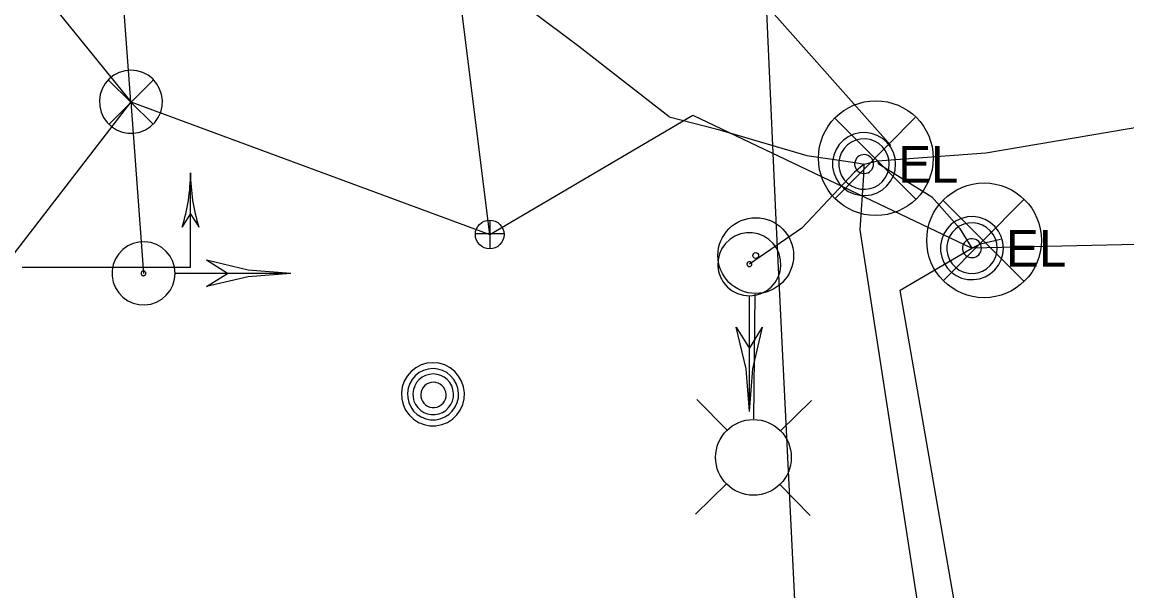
# Model space of a CAD drawing. Extents: x 600849 to 606371, y 330010 to 403088.
# Drawn here: x 604019.5 to 604135, y 339377.5 to 339437 of the extents above; entities that cross this region are included whole.
import ezdxf

# ---------------------------------------------------------------- set-up
doc = ezdxf.new("R2010")
doc.units = 0
for name, color, linetype in [('Default', 7, 'Continuous'), ('E_FTMS_Conduit', 7, 'Continuous'), ('E_LTG', 7, 'Continuous'), ('E_LTG_CID', 7, 'Continuous'), ('E_SIG', 7, 'Continuous'), ('E_SIG_Conduit', 7, 'Continuous'), ('E_UTL_E', 7, 'Continuous'), ('E_UTL_E_UG', 7, 'Continuous'), ('E_UTL_FO_UG', 7, 'Continuous'), ('E_UTL_MH', 7, 'Continuous')]:
    doc.layers.add(name, color=color, linetype=linetype)

# ---------------------------------------------------------------- blocks, each defined once
blk = doc.blocks.new('PBX')
at = {"layer": 'Default'}
for p, q in [((15, 16), (-16, -15)), ((-16, 15), (15, -16))]:
    blk.add_line(p, q, dxfattribs=at)
blk.add_circle((0, 0), 22, dxfattribs=at)
blk = doc.blocks.new('_U270')
at = {"layer": 'E_SIG'}
for p, q in [((0, 6.1), (0, -6.1)), ((-6.09, 0.4), (6.1, 0.4))]:
    blk.add_line(p, q, dxfattribs=at)
blk.add_circle((0, 0.01), 6.1, dxfattribs=at)

msp = doc.modelspace()

# ---------------------------------------------------------------- linework, layer by layer
at = {"layer": 'E_FTMS_Conduit'}
for points in [[(604098.31, 339416.29), (604095.73, 339473.87), (604096.13, 339506.83), (604104.04, 339543.37), (604119.35, 339577.03), (604126.22, 339598.14), (604126.48, 339600.55), (604126.44, 339602.81), (604123.62, 339662.96), (604124.68, 339742.37), (604127.27, 339826.68), (604132.63, 339915.65), (604133.13, 339999.41), (604116.1, 340081), (604112.81, 340092.61), (604102.77, 340130.04), (604106.09, 340206.24), (604111.31, 340283.06), (604115.67, 340363.7)], [(604103.91, 339302.89), (604098.31, 339416.29)]]:
    msp.add_lwpolyline(points, dxfattribs=at)
at = {"layer": 'E_LTG'}
for points in [[(604096, 339395.52), (604096.14, 339408.57)], [(604093.22, 339394.29), (604090.02, 339397.56)], [(604098.76, 339394.23), (604102.02, 339397.43)], [(604093.15, 339388.75), (604089.88, 339385.56)], [(604098.69, 339388.69), (604101.88, 339385.42)]]:
    msp.add_lwpolyline(points, dxfattribs=at)
for centre, radius in [((604096.19, 339412.59), 3.96), ((604096.19, 339412.59), 0.303), ((604095.95, 339391.49), 3.96)]:
    msp.add_circle(centre, radius, dxfattribs=at)
at = {"layer": 'E_LTG_CID'}
msp.add_line((604239.21, 339416.05), (604118.8, 339413.36), dxfattribs=at)
msp.add_lwpolyline([(604087.12, 339427.1), (604077.7, 339434.45), (604067.71, 339441.94), (604058.35, 339448.5), (604057.19, 339448.72), (604054.8, 339449.49)], dxfattribs=at)
at = {"layer": 'E_SIG'}
for points in [[(604030.85, 339431.96), (604030.23, 339431.9), (604029.63, 339431.72), (604029.07, 339431.44), (604028.57, 339431.05), (604028.16, 339430.58), (604027.85, 339430.03), (604027.64, 339429.44), (604027.56, 339428.82), (604027.59, 339428.19), (604027.73, 339427.58), (604027.99, 339427.01), (604028.36, 339426.5), (604028.81, 339426.07), (604029.34, 339425.73), (604029.92, 339425.49), (604030.54, 339425.38), (604031.17, 339425.38), (604031.78, 339425.49), (604032.36, 339425.73), (604032.89, 339426.07), (604033.35, 339426.5), (604033.71, 339427.01), (604033.97, 339427.58), (604034.12, 339428.19), (604034.15, 339428.82), (604034.06, 339429.44), (604033.85, 339430.03), (604033.54, 339430.58), (604033.13, 339431.05), (604032.64, 339431.44), (604032.08, 339431.72), (604031.48, 339431.9), (604030.85, 339431.96)], [(604028.52, 339430.92), (604033.17, 339426.31)], [(604028.56, 339426.31), (604033.22, 339430.97)], [(604112.86, 339427.02), (604104.48, 339418.55)], [(604104.48, 339426.93), (604112.94, 339418.47)], [(604037.08, 339411.34), (604037.08, 339421.22)], [(604124.18, 339418.43), (604115.8, 339409.96)], [(604115.8, 339418.34), (604124.26, 339409.88)], [(604037.08, 339416.99), (604036.2, 339415.58)], [(604037.97, 339415.58), (604037.08, 339416.99)], [(604095.52, 339408.39), (604096.15, 339408.45), (604096.75, 339408.63), (604097.31, 339408.91), (604097.8, 339409.3), (604098.21, 339409.78), (604098.52, 339410.32), (604098.73, 339410.91), (604098.82, 339411.53), (604098.79, 339412.16), (604098.64, 339412.77), (604098.38, 339413.34), (604098.02, 339413.85), (604097.56, 339414.28), (604097.03, 339414.62), (604096.45, 339414.86), (604095.83, 339414.98), (604095.21, 339414.98), (604094.59, 339414.86), (604094.01, 339414.62), (604093.48, 339414.28), (604093.03, 339413.85), (604092.66, 339413.34), (604092.4, 339412.77), (604092.25, 339412.16), (604092.23, 339411.53), (604092.31, 339410.91), (604092.52, 339410.32), (604092.83, 339409.78), (604093.24, 339409.3), (604093.74, 339408.91), (604094.29, 339408.63), (604094.9, 339408.45), (604095.52, 339408.39)], [(604035.46, 339410.73), (604035.4, 339411.36), (604035.23, 339411.96), (604034.94, 339412.51), (604034.55, 339413.01), (604034.08, 339413.42), (604033.53, 339413.73), (604032.94, 339413.94), (604032.32, 339414.03), (604031.69, 339414), (604031.08, 339413.85), (604030.51, 339413.59), (604030, 339413.22), (604029.57, 339412.77), (604029.23, 339412.24), (604029, 339411.66), (604028.88, 339411.04), (604028.88, 339410.42), (604029, 339409.8), (604029.23, 339409.22), (604029.57, 339408.69), (604030, 339408.24), (604030.51, 339407.87), (604031.08, 339407.61), (604031.69, 339407.46), (604032.32, 339407.43), (604032.94, 339407.52), (604033.53, 339407.73), (604034.08, 339408.04), (604034.55, 339408.45), (604034.94, 339408.95), (604035.23, 339409.5), (604035.4, 339410.11), (604035.46, 339410.73)], [(604047.56, 339410.73), (604043.11, 339411.08), (604038.76, 339412.11)], [(604040.96, 339410.73), (604038.76, 339412.11)], [(604095.52, 339411.44), (604095.57, 339411.44), (604095.62, 339411.46), (604095.66, 339411.48), (604095.7, 339411.51), (604095.73, 339411.54), (604095.75, 339411.59), (604095.77, 339411.63), (604095.77, 339411.68), (604095.77, 339411.73), (604095.76, 339411.77), (604095.74, 339411.82), (604095.71, 339411.86), (604095.68, 339411.89), (604095.64, 339411.91), (604095.59, 339411.93), (604095.55, 339411.94), (604095.5, 339411.94), (604095.45, 339411.93), (604095.41, 339411.91), (604095.37, 339411.89), (604095.33, 339411.86), (604095.3, 339411.82), (604095.28, 339411.77), (604095.27, 339411.73), (604095.27, 339411.68), (604095.28, 339411.63), (604095.29, 339411.59), (604095.32, 339411.54), (604095.35, 339411.51), (604095.38, 339411.48), (604095.43, 339411.46), (604095.47, 339411.44), (604095.52, 339411.44)], [(604037.08, 339411.34), (604019.47, 339411.34)], [(604032.42, 339410.73), (604032.41, 339410.78), (604032.4, 339410.82), (604032.38, 339410.87), (604032.35, 339410.9), (604032.31, 339410.94), (604032.27, 339410.96), (604032.22, 339410.98), (604032.17, 339410.98), (604032.13, 339410.98), (604032.08, 339410.97), (604032.04, 339410.95), (604032, 339410.92), (604031.96, 339410.89), (604031.94, 339410.85), (604031.92, 339410.8), (604031.91, 339410.75), (604031.91, 339410.71), (604031.92, 339410.66), (604031.94, 339410.62), (604031.96, 339410.57), (604032, 339410.54), (604032.04, 339410.51), (604032.08, 339410.49), (604032.13, 339410.48), (604032.17, 339410.48), (604032.22, 339410.49), (604032.27, 339410.5), (604032.31, 339410.53), (604032.35, 339410.56), (604032.38, 339410.59), (604032.4, 339410.64), (604032.41, 339410.68), (604032.42, 339410.73)], [(604032.14, 339411.34), (604032.14, 339411.34)], [(604047.56, 339410.73), (604035.52, 339410.73)], [(604047.56, 339410.73), (604043.11, 339410.38), (604038.76, 339409.36)], [(604038.76, 339409.36), (604040.96, 339410.73)], [(604095.52, 339396.29), (604095.52, 339408.33)], [(604095.52, 339396.29), (604095.18, 339400.74), (604094.15, 339405.09)], [(604094.15, 339405.09), (604095.52, 339402.89)], [(604095.52, 339396.29), (604095.87, 339400.74), (604096.9, 339405.09)], [(604095.52, 339402.89), (604096.9, 339405.09)]]:
    msp.add_lwpolyline(points, dxfattribs=at)
for centre in [(604108.75, 339422.77), (604120.07, 339414.18)]:
    msp.add_circle(centre, 6, dxfattribs=at)
for centre, start, end in [((604018.57, 339421.22), 342.2377, 0), ((604055.59, 339421.22), 180, 197.7623)]:
    msp.add_arc(centre, 18.51, start, end, dxfattribs=at)
at = {"layer": 'E_SIG_Conduit'}
for p, q in [((604068.37, 339414.79), (604059.6, 339485.45)), ((603996.43, 339471.05), (604030.85, 339428.66)), ((604030.85, 339428.66), (604068.37, 339414.79)), ((604068.37, 339414.79), (604089.62, 339427.27))]:
    msp.add_line(p, q, dxfattribs=at)
for points in [[(604059.76, 339479.97), (604067.57, 339472.48), (604085.4, 339452.17), (604110.32, 339424.08)], [(604107.52, 339422.15), (604108.91, 339422.5), (604120.24, 339423.33), (604146.12, 339427.71), (604162.14, 339429.46), (604177.07, 339431.35), (604179.36, 339431.39), (604187.49, 339431.73)], [(604030.85, 339428.66), (604016.04, 339409.51)], [(604030.85, 339428.66), (604032.16, 339410.73)], [(604087.12, 339427.1), (604092.17, 339425.8), (604101.54, 339423.05), (604106.59, 339422.32), (604107.52, 339422.15)], [(604107.52, 339422.15), (604106.51, 339421.32), (604101.02, 339415.45), (604095.52, 339411.69)], [(604118.75, 339359.1), (604116.7, 339359.36), (604115.69, 339359.7), (604107.11, 339415.27), (604107.48, 339420.98), (604107.52, 339422.15)]]:
    msp.add_lwpolyline(points, dxfattribs=at)
at = {"layer": 'E_UTL_E'}
for points in [[(604110.82, 339422.15), (604110.76, 339422.78), (604110.58, 339423.38), (604110.29, 339423.94), (604109.91, 339424.43), (604109.43, 339424.84), (604108.89, 339425.15), (604108.3, 339425.36), (604107.68, 339425.45), (604107.05, 339425.42), (604106.44, 339425.27), (604105.87, 339425.01), (604105.36, 339424.65), (604104.92, 339424.19), (604104.59, 339423.66), (604104.35, 339423.08), (604104.23, 339422.47), (604104.23, 339421.84), (604104.35, 339421.22), (604104.59, 339420.64), (604104.92, 339420.11), (604105.36, 339419.66), (604105.87, 339419.29), (604106.44, 339419.03), (604107.05, 339418.89), (604107.68, 339418.86), (604108.3, 339418.95), (604108.89, 339419.15), (604109.43, 339419.46), (604109.91, 339419.88), (604110.29, 339420.37), (604110.58, 339420.93), (604110.76, 339421.53), (604110.82, 339422.15)], [(604110.82, 339422.15), (604110.76, 339422.78), (604110.58, 339423.38), (604110.29, 339423.94), (604109.91, 339424.43), (604109.43, 339424.84), (604108.89, 339425.15), (604108.3, 339425.36), (604107.68, 339425.45), (604107.05, 339425.42), (604106.44, 339425.27), (604105.87, 339425.01), (604105.36, 339424.65), (604104.92, 339424.19), (604104.59, 339423.66), (604104.35, 339423.08), (604104.23, 339422.47), (604104.23, 339421.84), (604104.35, 339421.22), (604104.59, 339420.64), (604104.92, 339420.11), (604105.36, 339419.66), (604105.87, 339419.29), (604106.44, 339419.03), (604107.05, 339418.89), (604107.68, 339418.86), (604108.3, 339418.95), (604108.89, 339419.15), (604109.43, 339419.46), (604109.91, 339419.88), (604110.29, 339420.37), (604110.58, 339420.93), (604110.76, 339421.53), (604110.82, 339422.15)], [(604110.16, 339422.15), (604110.11, 339422.65), (604109.97, 339423.13), (604109.74, 339423.58), (604109.43, 339423.97), (604109.05, 339424.3), (604108.62, 339424.55), (604108.14, 339424.72), (604107.64, 339424.79), (604107.14, 339424.77), (604106.66, 339424.65), (604106.2, 339424.44), (604105.79, 339424.15), (604105.44, 339423.78), (604105.17, 339423.36), (604104.99, 339422.9), (604104.89, 339422.4), (604104.89, 339421.9), (604104.99, 339421.41), (604105.17, 339420.94), (604105.44, 339420.52), (604105.79, 339420.16), (604106.2, 339419.87), (604106.66, 339419.66), (604107.14, 339419.54), (604107.64, 339419.52), (604108.14, 339419.59), (604108.62, 339419.75), (604109.05, 339420), (604109.43, 339420.33), (604109.74, 339420.73), (604109.97, 339421.17), (604110.11, 339421.65), (604110.16, 339422.15)], [(604110.16, 339422.15), (604110.11, 339422.65), (604109.97, 339423.13), (604109.74, 339423.58), (604109.43, 339423.97), (604109.05, 339424.3), (604108.62, 339424.55), (604108.14, 339424.72), (604107.64, 339424.79), (604107.14, 339424.77), (604106.66, 339424.65), (604106.2, 339424.44), (604105.79, 339424.15), (604105.44, 339423.78), (604105.17, 339423.36), (604104.99, 339422.9), (604104.89, 339422.4), (604104.89, 339421.9), (604104.99, 339421.41), (604105.17, 339420.94), (604105.44, 339420.52), (604105.79, 339420.16), (604106.2, 339419.87), (604106.66, 339419.66), (604107.14, 339419.54), (604107.64, 339419.52), (604108.14, 339419.59), (604108.62, 339419.75), (604109.05, 339420), (604109.43, 339420.33), (604109.74, 339420.73), (604109.97, 339421.17), (604110.11, 339421.65), (604110.16, 339422.15)], [(604108.51, 339422.15), (604108.49, 339422.34), (604108.44, 339422.52), (604108.35, 339422.69), (604108.23, 339422.84), (604108.09, 339422.96), (604107.93, 339423.05), (604107.75, 339423.11), (604107.57, 339423.14), (604107.38, 339423.13), (604107.19, 339423.09), (604107.02, 339423.01), (604106.87, 339422.9), (604106.74, 339422.76), (604106.64, 339422.61), (604106.57, 339422.43), (604106.53, 339422.25), (604106.53, 339422.06), (604106.57, 339421.87), (604106.64, 339421.7), (604106.74, 339421.54), (604106.87, 339421.4), (604107.02, 339421.29), (604107.19, 339421.22), (604107.38, 339421.17), (604107.57, 339421.16), (604107.75, 339421.19), (604107.93, 339421.25), (604108.09, 339421.35), (604108.23, 339421.47), (604108.35, 339421.62), (604108.44, 339421.78), (604108.49, 339421.96), (604108.51, 339422.15)], [(604108.51, 339422.15), (604108.49, 339422.34), (604108.44, 339422.52), (604108.35, 339422.69), (604108.23, 339422.84), (604108.09, 339422.96), (604107.93, 339423.05), (604107.75, 339423.11), (604107.57, 339423.14), (604107.38, 339423.13), (604107.19, 339423.09), (604107.02, 339423.01), (604106.87, 339422.9), (604106.74, 339422.76), (604106.64, 339422.61), (604106.57, 339422.43), (604106.53, 339422.25), (604106.53, 339422.06), (604106.57, 339421.87), (604106.64, 339421.7), (604106.74, 339421.54), (604106.87, 339421.4), (604107.02, 339421.29), (604107.19, 339421.22), (604107.38, 339421.17), (604107.57, 339421.16), (604107.75, 339421.19), (604107.93, 339421.25), (604108.09, 339421.35), (604108.23, 339421.47), (604108.35, 339421.62), (604108.44, 339421.78), (604108.49, 339421.96), (604108.51, 339422.15)], [(604122.1, 339413.36), (604122.04, 339413.99), (604121.87, 339414.59), (604121.58, 339415.15), (604121.19, 339415.64), (604120.72, 339416.05), (604120.17, 339416.36), (604119.58, 339416.57), (604118.96, 339416.66), (604118.33, 339416.63), (604117.72, 339416.48), (604117.15, 339416.22), (604116.64, 339415.86), (604116.21, 339415.4), (604115.87, 339414.87), (604115.64, 339414.29), (604115.52, 339413.68), (604115.52, 339413.05), (604115.64, 339412.43), (604115.87, 339411.85), (604116.21, 339411.32), (604116.64, 339410.87), (604117.15, 339410.5), (604117.72, 339410.24), (604118.33, 339410.1), (604118.96, 339410.07), (604119.58, 339410.16), (604120.17, 339410.36), (604120.72, 339410.67), (604121.19, 339411.09), (604121.58, 339411.58), (604121.87, 339412.14), (604122.04, 339412.74), (604122.1, 339413.36)], [(604122.1, 339413.36), (604122.04, 339413.99), (604121.87, 339414.59), (604121.58, 339415.15), (604121.19, 339415.64), (604120.72, 339416.05), (604120.17, 339416.36), (604119.58, 339416.57), (604118.96, 339416.66), (604118.33, 339416.63), (604117.72, 339416.48), (604117.15, 339416.22), (604116.64, 339415.86), (604116.21, 339415.4), (604115.87, 339414.87), (604115.64, 339414.29), (604115.52, 339413.68), (604115.52, 339413.05), (604115.64, 339412.43), (604115.87, 339411.85), (604116.21, 339411.32), (604116.64, 339410.87), (604117.15, 339410.5), (604117.72, 339410.24), (604118.33, 339410.1), (604118.96, 339410.07), (604119.58, 339410.16), (604120.17, 339410.36), (604120.72, 339410.67), (604121.19, 339411.09), (604121.58, 339411.58), (604121.87, 339412.14), (604122.04, 339412.74), (604122.1, 339413.36)], [(604121.44, 339413.36), (604121.4, 339413.86), (604121.25, 339414.34), (604121.02, 339414.79), (604120.71, 339415.18), (604120.33, 339415.51), (604119.9, 339415.76), (604119.43, 339415.93), (604118.93, 339416), (604118.43, 339415.98), (604117.94, 339415.86), (604117.48, 339415.65), (604117.07, 339415.36), (604116.73, 339414.99), (604116.46, 339414.57), (604116.27, 339414.11), (604116.18, 339413.61), (604116.18, 339413.11), (604116.27, 339412.62), (604116.46, 339412.15), (604116.73, 339411.73), (604117.07, 339411.37), (604117.48, 339411.08), (604117.94, 339410.87), (604118.43, 339410.75), (604118.93, 339410.73), (604119.43, 339410.8), (604119.9, 339410.96), (604120.33, 339411.21), (604120.71, 339411.54), (604121.02, 339411.94), (604121.25, 339412.38), (604121.4, 339412.86), (604121.44, 339413.36)], [(604121.44, 339413.36), (604121.4, 339413.86), (604121.25, 339414.34), (604121.02, 339414.79), (604120.71, 339415.18), (604120.33, 339415.51), (604119.9, 339415.76), (604119.43, 339415.93), (604118.93, 339416), (604118.43, 339415.98), (604117.94, 339415.86), (604117.48, 339415.65), (604117.07, 339415.36), (604116.73, 339414.99), (604116.46, 339414.57), (604116.27, 339414.11), (604116.18, 339413.61), (604116.18, 339413.11), (604116.27, 339412.62), (604116.46, 339412.15), (604116.73, 339411.73), (604117.07, 339411.37), (604117.48, 339411.08), (604117.94, 339410.87), (604118.43, 339410.75), (604118.93, 339410.73), (604119.43, 339410.8), (604119.9, 339410.96), (604120.33, 339411.21), (604120.71, 339411.54), (604121.02, 339411.94), (604121.25, 339412.38), (604121.4, 339412.86), (604121.44, 339413.36)], [(604119.79, 339413.36), (604119.78, 339413.55), (604119.72, 339413.73), (604119.64, 339413.9), (604119.52, 339414.05), (604119.38, 339414.17), (604119.21, 339414.26), (604119.04, 339414.32), (604118.85, 339414.35), (604118.66, 339414.34), (604118.48, 339414.3), (604118.31, 339414.22), (604118.16, 339414.11), (604118.03, 339413.97), (604117.92, 339413.82), (604117.85, 339413.64), (604117.82, 339413.46), (604117.82, 339413.27), (604117.85, 339413.08), (604117.92, 339412.91), (604118.03, 339412.75), (604118.16, 339412.61), (604118.31, 339412.5), (604118.48, 339412.43), (604118.66, 339412.38), (604118.85, 339412.37), (604119.04, 339412.4), (604119.21, 339412.46), (604119.38, 339412.56), (604119.52, 339412.68), (604119.64, 339412.83), (604119.72, 339412.99), (604119.78, 339413.17), (604119.79, 339413.36)], [(604119.79, 339413.36), (604119.78, 339413.55), (604119.72, 339413.73), (604119.64, 339413.9), (604119.52, 339414.05), (604119.38, 339414.17), (604119.21, 339414.26), (604119.04, 339414.32), (604118.85, 339414.35), (604118.66, 339414.34), (604118.48, 339414.3), (604118.31, 339414.22), (604118.16, 339414.11), (604118.03, 339413.97), (604117.92, 339413.82), (604117.85, 339413.64), (604117.82, 339413.46), (604117.82, 339413.27), (604117.85, 339413.08), (604117.92, 339412.91), (604118.03, 339412.75), (604118.16, 339412.61), (604118.31, 339412.5), (604118.48, 339412.43), (604118.66, 339412.38), (604118.85, 339412.37), (604119.04, 339412.4), (604119.21, 339412.46), (604119.38, 339412.56), (604119.52, 339412.68), (604119.64, 339412.83), (604119.72, 339412.99), (604119.78, 339413.17), (604119.79, 339413.36)]]:
    msp.add_lwpolyline(points, dxfattribs=at)
at = {"layer": 'E_UTL_E_UG'}
for points in [[(604030.85, 339428.66), (604028.45, 339461.05)], [(604108.91, 339422.5), (604108.99, 339422.2), (604114.6, 339418.72), (604117.51, 339415.45), (604118.8, 339413.36)], [(604111.28, 339408.98), (604118.8, 339413.36), (604119.68, 339413.8), (604121.77, 339414.29)], [(604129.53, 339305.81), (604120.15, 339358.11), (604111.28, 339408.98)]]:
    msp.add_lwpolyline(points, dxfattribs=at)
at = {"layer": 'E_UTL_FO_UG'}
msp.add_lwpolyline([(604089.6, 339427.27), (604118.8, 339413.36)], dxfattribs=at)
at = {"layer": 'E_UTL_MH'}
for points in [[(604062.43, 339401.39), (604061.81, 339401.33), (604061.21, 339401.15), (604060.65, 339400.86), (604060.15, 339400.48), (604059.74, 339400), (604059.43, 339399.46), (604059.22, 339398.87), (604059.14, 339398.24), (604059.17, 339397.62), (604059.31, 339397.01), (604059.57, 339396.44), (604059.94, 339395.93), (604060.39, 339395.49), (604060.92, 339395.15), (604061.5, 339394.92), (604062.12, 339394.8), (604062.75, 339394.8), (604063.36, 339394.92), (604063.94, 339395.15), (604064.47, 339395.49), (604064.93, 339395.93), (604065.29, 339396.44), (604065.55, 339397.01), (604065.7, 339397.62), (604065.73, 339398.24), (604065.64, 339398.87), (604065.43, 339399.46), (604065.12, 339400), (604064.71, 339400.48), (604064.22, 339400.86), (604063.66, 339401.15), (604063.06, 339401.33), (604062.43, 339401.39)], [(604062.44, 339400.77), (604061.93, 339400.72), (604061.44, 339400.58), (604060.99, 339400.35), (604060.59, 339400.03), (604060.26, 339399.65), (604060, 339399.21), (604059.83, 339398.73), (604059.76, 339398.22), (604059.79, 339397.71), (604059.91, 339397.22), (604060.12, 339396.76), (604060.41, 339396.34), (604060.78, 339395.99), (604061.21, 339395.72), (604061.68, 339395.53), (604062.18, 339395.43), (604062.69, 339395.43), (604063.19, 339395.53), (604063.66, 339395.72), (604064.09, 339395.99), (604064.46, 339396.34), (604064.75, 339396.76), (604064.97, 339397.22), (604065.09, 339397.71), (604065.11, 339398.22), (604065.04, 339398.73), (604064.87, 339399.21), (604064.62, 339399.65), (604064.28, 339400.03), (604063.88, 339400.35), (604063.43, 339400.58), (604062.94, 339400.72), (604062.44, 339400.77)], [(604062.46, 339400.21), (604062.06, 339400.17), (604061.67, 339400.06), (604061.31, 339399.87), (604061, 339399.62), (604060.73, 339399.31), (604060.53, 339398.96), (604060.4, 339398.58), (604060.34, 339398.18), (604060.36, 339397.78), (604060.45, 339397.38), (604060.62, 339397.01), (604060.86, 339396.69), (604061.15, 339396.41), (604061.49, 339396.19), (604061.86, 339396.04), (604062.26, 339395.96), (604062.67, 339395.96), (604063.06, 339396.04), (604063.44, 339396.19), (604063.78, 339396.41), (604064.07, 339396.69), (604064.31, 339397.01), (604064.48, 339397.38), (604064.57, 339397.78), (604064.59, 339398.18), (604064.53, 339398.58), (604064.4, 339398.96), (604064.2, 339399.31), (604063.93, 339399.62), (604063.62, 339399.87), (604063.26, 339400.06), (604062.87, 339400.17), (604062.46, 339400.21)], [(604062.48, 339399.35), (604062.23, 339399.33), (604061.99, 339399.26), (604061.76, 339399.14), (604061.56, 339398.98), (604061.4, 339398.79), (604061.27, 339398.57), (604061.19, 339398.34), (604061.15, 339398.08), (604061.16, 339397.83), (604061.22, 339397.59), (604061.33, 339397.36), (604061.47, 339397.15), (604061.66, 339396.97), (604061.87, 339396.84), (604062.1, 339396.74), (604062.35, 339396.7), (604062.61, 339396.7), (604062.86, 339396.74), (604063.09, 339396.84), (604063.3, 339396.97), (604063.49, 339397.15), (604063.63, 339397.36), (604063.74, 339397.59), (604063.8, 339397.83), (604063.81, 339398.08), (604063.77, 339398.34), (604063.69, 339398.57), (604063.57, 339398.79), (604063.4, 339398.98), (604063.2, 339399.14), (604062.98, 339399.26), (604062.73, 339399.33), (604062.48, 339399.35)]]:
    msp.add_lwpolyline(points, dxfattribs=at)

# ---------------------------------------------------------------- block references
at = {"layer": 'E_UTL_E_UG', "xscale": 0.24606250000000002, "yscale": 0.24606250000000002}
msp.add_blockref('_U270', (604068.37, 339414.79), dxfattribs=at)
at = {"layer": 'E_UTL_FO_UG', "xscale": 2.9527500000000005e-11, "yscale": 2.9527500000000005e-11}
msp.add_blockref('PBX', (604089.62, 339427.27), dxfattribs=at)

# ---------------------------------------------------------------- texts
at = {"layer": 'E_UTL_E'}
for p in [(604111.08, 339420.21), (604111.08, 339420.21), (604122.37, 339411.42), (604122.37, 339411.42)]:
    msp.add_text('EL', height=3.849, dxfattribs=at).set_placement(p)

doc.saveas('drawing.dxf')
